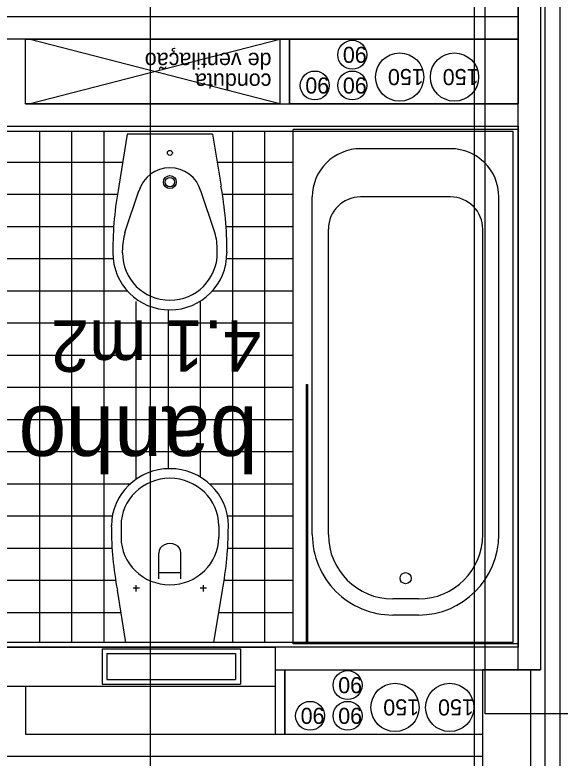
# Model space of a CAD drawing. Extents: x 1278 to 1356, y -253.7 to -224.
# Drawn here: x 1313.909 to 1315.605, y -239.071 to -236.76 of the extents above; entities that cross this region are included whole.
import ezdxf

# ---------------------------------------------------------------- set-up
doc = ezdxf.new("R2010")
doc.units = 0
for name, color, linetype in [('Level 1', 7, 'Continuous'), ('Level 10', 7, 'Continuous'), ('Level 11', 7, 'Continuous'), ('Level 36', 7, 'Continuous'), ('Level 41', 7, 'Continuous'), ('Level 60', 7, 'Continuous'), ('Level 65', 7, 'Continuous'), ('Level 66', 7, 'Continuous'), ('Level 67', 7, 'Continuous'), ('Level 69', 7, 'Continuous'), ('Level 70', 7, 'Continuous'), ('Level 93', 7, 'Continuous')]:
    doc.layers.add(name, color=color, linetype=linetype)

msp = doc.modelspace()

# ---------------------------------------------------------------- linework, layer by layer
at = {"layer": 'Level 1'}
for p, q in [((1313.0919, -236.7652), (1315.4744, -236.7652)), ((1313.9427, -236.8352), (1315.4744, -236.8352)), ((1315.4744, -238.7263), (1313.8727, -238.7263)), ((1314.719, -238.8486), (1313.8727, -238.8486)), ((1313.9427, -238.8486), (1313.9427, -238.9963)), ((1315.3627, -239.0663), (1313.0919, -239.0663))]:
    msp.add_line(p, q, dxfattribs=at)
at = {"layer": 'Level 10'}
for p, q in [((1313.9869, -238.7113), (1313.9869, -237.1213)), ((1314.0869, -238.7113), (1314.0869, -237.1213)), ((1314.1869, -238.7113), (1314.1869, -237.1213)), ((1314.5869, -238.7113), (1314.5869, -237.1213)), ((1314.6869, -238.7113), (1314.6869, -237.1213)), ((1314.2448, -237.219), (1313.7462, -237.219)), ((1314.7744, -237.219), (1314.5383, -237.219)), ((1314.7744, -237.219), (1314.609, -237.219)), ((1314.7744, -237.219), (1314.609, -237.219)), ((1314.2283, -237.319), (1313.1869, -237.319)), ((1314.7744, -237.319), (1314.5549, -237.319)), ((1314.7744, -237.319), (1314.6202, -237.319)), ((1314.7744, -237.319), (1314.6202, -237.319)), ((1314.2167, -237.419), (1313.1869, -237.419)), ((1314.7744, -237.419), (1314.5663, -237.419)), ((1314.7744, -237.419), (1314.6215, -237.419)), ((1314.7744, -237.419), (1314.6215, -237.419)), ((1314.5869, -238.2604), (1314.5869, -237.4879)), ((1314.5869, -238.2604), (1314.5869, -237.4879)), ((1314.2142, -237.519), (1313.1869, -237.519)), ((1314.7744, -237.519), (1314.568, -237.519)), ((1314.7744, -237.519), (1314.5751, -237.519)), ((1314.7744, -237.519), (1314.5751, -237.519)), ((1314.2598, -237.619), (1313.1869, -237.619)), ((1314.7744, -237.619), (1314.5233, -237.619)), ((1314.2869, -238.2035), (1314.2869, -237.6511)), ((1314.4869, -238.1976), (1314.4869, -237.6497)), ((1314.3869, -238.1712), (1314.3869, -237.6774)), ((1314.7744, -237.719), (1313.1869, -237.719)), ((1314.7744, -237.719), (1313.1983, -237.719)), ((1314.7744, -237.719), (1313.1983, -237.719)), ((1314.7744, -237.819), (1313.1869, -237.819)), ((1314.7744, -237.819), (1313.1983, -237.819)), ((1314.7744, -237.819), (1313.1983, -237.819)), ((1314.7744, -237.919), (1313.2019, -237.919)), ((1314.7744, -238.019), (1313.1769, -238.019)), ((1314.7744, -238.019), (1313.1883, -238.019)), ((1314.7744, -238.019), (1313.1883, -238.019)), ((1314.7744, -238.119), (1313.1769, -238.119)), ((1314.7744, -238.119), (1313.1883, -238.119)), ((1314.7744, -238.119), (1313.1883, -238.119)), ((1314.2674, -238.219), (1313.1769, -238.219)), ((1314.7744, -238.219), (1314.5157, -238.219)), ((1314.7744, -238.219), (1314.5604, -238.219)), ((1314.7744, -238.219), (1314.5604, -238.219)), ((1314.2122, -238.319), (1313.1769, -238.319)), ((1314.7744, -238.319), (1314.5708, -238.319)), ((1314.7744, -238.319), (1314.623, -238.319)), ((1314.7744, -238.319), (1314.623, -238.319)), ((1314.2118, -238.419), (1313.1769, -238.419)), ((1314.7744, -238.419), (1314.5712, -238.419)), ((1314.7744, -238.419), (1314.6255, -238.419)), ((1314.7744, -238.419), (1314.6255, -238.419)), ((1314.223, -238.519), (1313.8577, -238.519)), ((1314.7744, -238.519), (1314.5598, -238.519)), ((1314.7744, -238.519), (1314.6151, -238.519)), ((1314.7744, -238.519), (1314.6151, -238.519)), ((1314.2397, -238.619), (1313.8609, -238.619)), ((1314.7744, -238.619), (1314.5434, -238.619)), ((1314.7744, -238.619), (1314.5984, -238.619)), ((1314.7744, -238.619), (1314.5984, -238.619))]:
    msp.add_line(p, q, dxfattribs=at)
at = {"layer": 'Level 11'}
for p, q in [((1315.4744, -237.1163), (1314.7744, -237.1163)), ((1314.7744, -238.7163), (1314.7744, -237.1163)), ((1315.4744, -238.7163), (1315.4744, -237.1163)), ((1314.2592, -237.1313), (1314.2326, -237.2933)), ((1314.5238, -237.1313), (1314.2592, -237.1313)), ((1314.5238, -237.1313), (1314.5505, -237.2933)), ((1315.2644, -237.1763), (1314.9844, -237.1763)), ((1314.2517, -237.437), (1314.2954, -237.3078)), ((1314.5313, -237.437), (1314.4877, -237.3078)), ((1314.8344, -238.3763), (1314.8344, -237.3263)), ((1315.2644, -237.3263), (1314.9844, -237.3263)), ((1315.4144, -238.3763), (1315.4144, -237.3263)), ((1314.8844, -238.3763), (1314.8844, -237.4263)), ((1315.3644, -238.3763), (1315.3644, -237.4263)), ((1314.244, -237.5), (1314.244, -237.4919)), ((1314.539, -237.5), (1314.539, -237.4919)), ((1314.214, -237.4967), (1314.214, -237.5003)), ((1314.569, -237.4967), (1314.569, -237.5003)), ((1314.2097, -238.3521), (1314.2097, -238.3484)), ((1314.2397, -238.3487), (1314.2397, -238.3848)), ((1314.5434, -238.3487), (1314.5434, -238.3848)), ((1314.5734, -238.3521), (1314.5734, -238.3484)), ((1314.3572, -238.5133), (1314.3572, -238.4335)), ((1314.4259, -238.5133), (1314.4259, -238.4336)), ((1314.4259, -238.4956), (1314.3572, -238.4956)), ((1314.2549, -238.7113), (1314.2282, -238.5492)), ((1314.2972, -238.5431), (1314.2772, -238.5431)), ((1314.2872, -238.5531), (1314.2872, -238.5331)), ((1314.5059, -238.5431), (1314.4859, -238.5431)), ((1314.4959, -238.5531), (1314.4959, -238.5331)), ((1314.5282, -238.7113), (1314.5548, -238.5492)), ((1315.1644, -238.5763), (1315.0844, -238.5763)), ((1315.1644, -238.6263), (1315.0844, -238.6263)), ((1314.5282, -238.7113), (1314.2549, -238.7113)), ((1315.4744, -238.7163), (1314.7744, -238.7163)), ((1314.1809, -238.7313), (1314.1809, -238.8413)), ((1314.1809, -238.7313), (1314.6109, -238.7313)), ((1314.6109, -238.7313), (1314.6109, -238.8413)), ((1314.1959, -238.7463), (1314.5959, -238.7463)), ((1314.1959, -238.7463), (1314.1959, -238.8263)), ((1314.5959, -238.7463), (1314.5959, -238.8263)), ((1314.1959, -238.8263), (1314.5959, -238.8263)), ((1314.1809, -238.8413), (1314.6109, -238.8413))]:
    msp.add_line(p, q, dxfattribs=at)
for centre, radius in [((1314.3915, -237.1893), 0.00766), ((1314.3915, -237.2801), 0.02), ((1314.3915, -237.2801), 0.0146), ((1315.1244, -238.5118), 0.0173)]:
    msp.add_circle(centre, radius, dxfattribs=at)
for centre, radius, start, end in [((1314.9844, -237.3263), 0.15, 89.9999, 180.0002), ((1315.2644, -237.3263), 0.15, 360, 90), ((1314.3915, -237.3353), 0.1, 15.8047, 164.0683), ((1314.9844, -237.4263), 0.1, 90.0001, 179.9999), ((1315.2644, -237.4263), 0.1, 360, 90.0001), ((1314.444, -237.4919), 0.2, 164.0681, 179.9983), ((1314.339, -237.4919), 0.2, 359.9994, 15.9307), ((1314.3915, -237.5), 0.1775, 180.0001, 359.9998), ((1314.3915, -237.5), 0.1475, 180.0001, 359.9998), ((1315.0844, -238.3763), 0.25, 180, 270.0001), ((1315.0844, -238.3763), 0.2, 180, 270), ((1315.1644, -238.3763), 0.25, 269.9999, 359.9999), ((1315.1644, -238.3763), 0.2, 270, 0)]:
    msp.add_arc(centre, radius, start, end, dxfattribs=at)
for centre, major_axis, ratio, start_param, end_param in [((1315.614, -237.4966), (-1.4, 0), 0.895428, 6.120269, 6.283187), ((1313.169, -237.4966), (1.4, 0), 0.895428, 6.283183, 6.446102), ((1314.3915, -238.3487), (-0.1818, 0), 0.976148, 3.141597, 6.283184), ((1314.3915, -238.3487), (-0.1518, 0), 0.971435, 3.141597, 6.283184), ((1315.6103, -238.352), (-1.4006, 0), 0.867922, 6.283184, 6.446103), ((1313.1739, -238.352), (1.3994, 0), 0.868644, 6.120269, 6.283188), ((1314.3915, -238.3847), (-0.1518, 0), 0.971435, 0.000003, 3.14159), ((1314.3915, -238.4337), (-0.0343, 0), 0.873689, 3.141584, 6.283207)]:
    msp.add_ellipse(centre, major_axis=major_axis, ratio=ratio, start_param=start_param, end_param=end_param, dxfattribs=at)
at = {"layer": 'Level 36'}
for p, q in [((1314.8148, -237.909), (1314.8148, -238.709)), ((1314.8148, -237.909), (1314.8198, -237.909)), ((1314.8148, -237.909), (1314.8148, -238.709)), ((1314.8148, -237.909), (1314.8198, -237.909)), ((1314.8148, -237.909), (1314.8148, -238.709)), ((1314.8148, -237.909), (1314.8198, -237.909)), ((1314.8198, -237.909), (1314.8198, -238.709)), ((1314.8198, -237.909), (1314.8198, -238.709)), ((1314.8198, -237.909), (1314.8198, -238.709))]:
    msp.add_line(p, q, dxfattribs=at)
at = {"layer": 'Level 41'}
for p, q in [((1314.7334, -237.0363), (1313.9527, -236.8352)), ((1313.9527, -237.0363), (1314.7334, -236.8352))]:
    msp.add_line(p, q, dxfattribs=at)
for centre, radius in [((1314.9588, -236.8843), 0.045), ((1315.1061, -236.9535), 0.075), ((1315.2764, -236.9535), 0.075), ((1314.842, -236.9797), 0.045), ((1314.9588, -236.9797), 0.045), ((1314.9443, -238.8443), 0.045), ((1315.0916, -238.9135), 0.075), ((1315.2618, -238.9135), 0.075), ((1314.8275, -238.9397), 0.045), ((1314.9443, -238.9397), 0.045)]:
    msp.add_circle(centre, radius, dxfattribs=at)
at = {"layer": 'Level 65'}
for p, q in [((1313.8577, -237.1213), (1315.4594, -237.1213)), ((1315.4594, -238.7113), (1315.4594, -237.1213)), ((1315.4594, -238.7113), (1313.8577, -238.7113))]:
    msp.add_line(p, q, dxfattribs=at)
at = {"layer": 'Level 66'}
for p, q in [((1315.5444, -232.264), (1315.5444, -238.7963)), ((1315.6044, -232.264), (1315.6044, -242.1013)), ((1315.4744, -235.1452), (1315.4744, -236.7652)), ((1314.0477, -236.7652), (1315.4744, -236.7652)), ((1313.9427, -237.0363), (1313.9427, -236.8352)), ((1314.7334, -236.8352), (1314.7334, -237.0363)), ((1314.7634, -236.8352), (1314.7634, -237.0363)), ((1315.4744, -236.8352), (1315.4744, -237.0363)), ((1313.9427, -237.0363), (1315.4744, -237.0363)), ((1313.8727, -237.1063), (1315.4744, -237.1063)), ((1315.4744, -237.1063), (1315.4744, -238.7263)), ((1314.719, -238.7263), (1314.719, -238.9963)), ((1314.719, -238.7963), (1315.5444, -238.7963)), ((1314.749, -238.7963), (1314.749, -238.9963)), ((1315.3634, -238.7963), (1315.3634, -243.914)), ((1315.5134, -243.804), (1315.5134, -238.7963)), ((1313.9427, -238.9963), (1315.3634, -238.9963))]:
    msp.add_line(p, q, dxfattribs=at)
at = {"layer": 'Level 67'}
for points in [[(1315.5444, -232.264), (1315.5444, -238.7963), (1315.4744, -238.7963), (1315.4744, -232.264)], [(1315.4744, -236.8352), (1313.1619, -236.8352), (1313.1619, -237.1748), (1313.0919, -237.1748), (1313.0919, -236.7652), (1315.4744, -236.7652)], [(1313.8727, -236.8352), (1313.8727, -237.1063), (1315.4744, -237.1063), (1315.4744, -237.0363), (1314.7634, -237.0363), (1314.7634, -236.8352), (1314.7334, -236.8352), (1314.7334, -237.0363), (1313.9427, -237.0363), (1313.9427, -236.8352)], [(1315.3634, -238.9963), (1315.3634, -239.0663), (1313.0919, -239.0663), (1313.0919, -237.9048), (1313.1619, -237.9048), (1313.1619, -238.9963), (1313.8727, -238.9963), (1313.8727, -238.7263), (1314.719, -238.7263), (1314.719, -238.8486), (1313.9427, -238.8486), (1313.9427, -238.9963)], [(1315.4744, -238.7963), (1315.4744, -238.7263), (1314.719, -238.7263), (1314.719, -238.9963), (1314.749, -238.9963), (1314.749, -238.7963)], [(1315.3634, -241.4713), (1315.5134, -241.4713), (1315.5134, -238.7963), (1315.3634, -238.7963)]]:
    msp.add_lwpolyline(points, close=True, dxfattribs=at)
at = {"layer": 'Level 69'}
msp.add_lwpolyline([(1318.7233, -238.934), (1315.3724, -238.934), (1315.3724, -236.4315), (1318.7233, -236.4315)], close=True, dxfattribs=at)
at = {"layer": 'Level 70'}
msp.add_line((1315.5589, -250.7923), (1315.5589, -229.6198), dxfattribs=at)
at = {"layer": 'Level 93'}
for p, q in [((1314.3315, -246.757), (1314.3315, -236.1407)), ((1315.339, -246.757), (1315.339, -236.1407))]:
    msp.add_line(p, q, dxfattribs=at)

# ---------------------------------------------------------------- texts
at = {"layer": 'Level 41'}
for s, p in [('de ventilação ', (1314.7074, -236.878)), ('90', (1315.0038, -236.8593)), ('150', (1315.1811, -236.9285)), ('150', (1315.3514, -236.9285)), ('conduta', (1314.7074, -236.9424)), ('90', (1314.887, -236.9547)), ('90', (1315.0038, -236.9547)), ('90', (1314.9893, -238.8193)), ('150', (1315.1666, -238.8885)), ('150', (1315.3368, -238.8885)), ('90', (1314.8725, -238.9147)), ('90', (1314.9893, -238.9147))]:
    msp.add_text(s, height=0.05, rotation=180, dxfattribs=at).set_placement(p)
at = {"layer": 'Level 60'}
for s, height, p in [('4.1 m2', 0.16, (1314.6752, -237.7101)), ('4.1 m2', 0.16, (1314.6752, -237.7101)), ('4.1 m2', 0.16, (1314.6752, -237.7101)), ('banho', 0.2, (1314.6646, -237.9779)), ('banho', 0.2, (1314.6646, -237.9779)), ('banho', 0.2, (1314.6646, -237.9779))]:
    msp.add_text(s, height=height, rotation=180, dxfattribs=at).set_placement(p)

doc.saveas('drawing.dxf')
